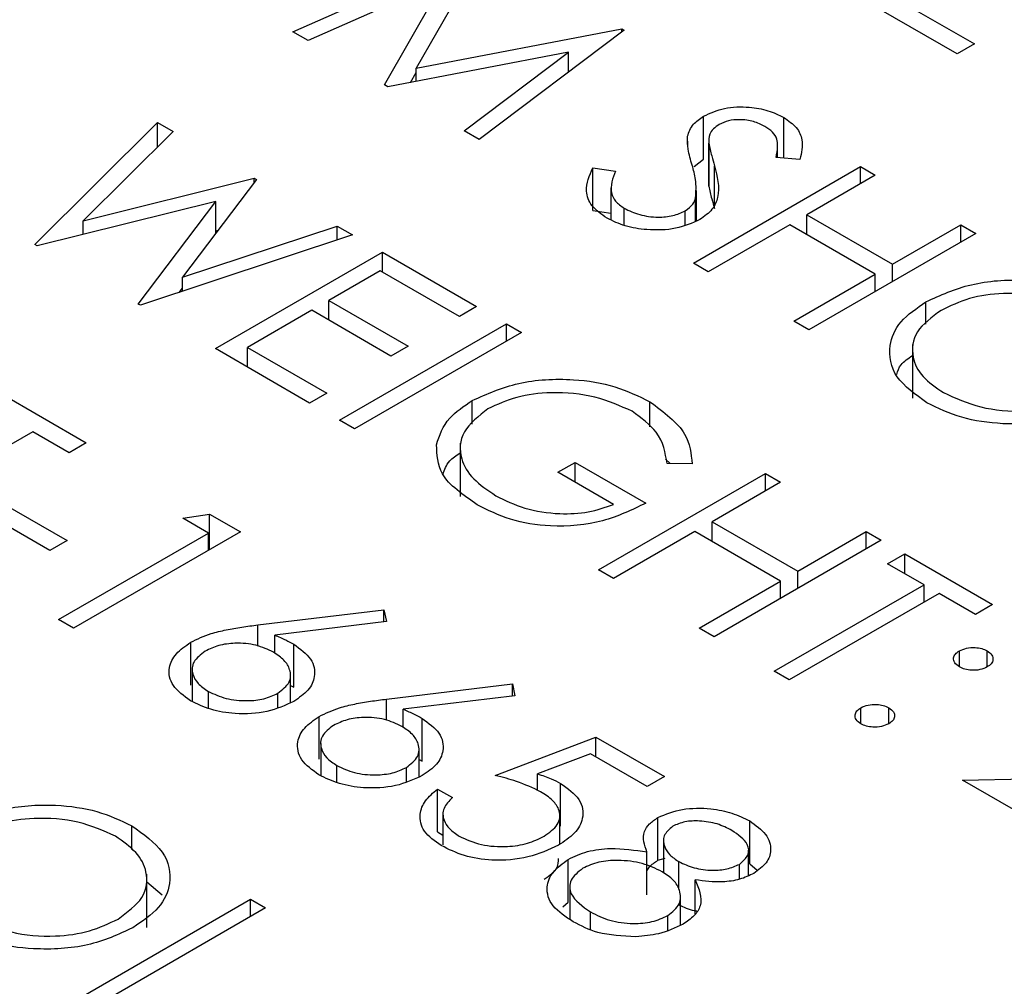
# Model space of a CAD drawing. Header units: inches. Extents: x 1880 to 2363, y -453 to -54.
# Tile 669 of 1056: x 1950.162 to 1950.537, y -148.8 to -148.432. Entities that reach past the tile are written whole.
import ezdxf

# ---------------------------------------------------------------- set-up
doc = ezdxf.new("R2010")
doc.units = ezdxf.units.IN
doc.header["$LTSCALE"] = 0.5
doc.header["$MEASUREMENT"] = 0
doc.layers.add('SID-M-S', color=105, linetype='Continuous')

msp = doc.modelspace()

# ---------------------------------------------------------------- linework, layer by layer
at = {"layer": 'SID-M-S'}
for p, q in [((1950.26581, -148.43644), (1950.33786, -148.40455)), ((1950.33867, -148.40502), (1950.31273, -148.45033)), ((1950.32354, -148.41677), (1950.27156, -148.43976)), ((1950.30071, -148.45658), (1950.32354, -148.41677)), ((1950.51895, -148.4448), (1950.48305, -148.42407)), ((1950.49528, -148.4236), (1950.52547, -148.44103)), ((1950.27156, -148.43976), (1950.26581, -148.43644)), ((1950.31273, -148.45033), (1950.39116, -148.43532)), ((1950.39198, -148.4358), (1950.3368, -148.47741)), ((1950.39116, -148.43532), (1950.39198, -148.4358)), ((1950.39116, -148.43642), (1950.39116, -148.43532)), ((1950.52547, -148.44103), (1950.51895, -148.4448)), ((1950.37076, -148.44415), (1950.30199, -148.45732)), ((1950.33106, -148.4741), (1950.37076, -148.44415)), ((1950.37076, -148.4518), (1950.37076, -148.44415)), ((1950.31059, -148.45568), (1950.31273, -148.45195)), ((1950.31273, -148.45527), (1950.31273, -148.45033)), ((1950.30199, -148.45732), (1950.30071, -148.45658)), ((1950.1675, -148.51745), (1950.21421, -148.47094)), ((1950.21421, -148.47094), (1950.22011, -148.47435)), ((1950.21421, -148.48023), (1950.21421, -148.47094)), ((1950.4223, -148.48489), (1950.4223, -148.46856)), ((1950.45283, -148.48455), (1950.45283, -148.46904)), ((1950.22011, -148.47435), (1950.1859, -148.50848)), ((1950.3368, -148.47741), (1950.33106, -148.4741)), ((1950.41617, -148.47936), (1950.41617, -148.47621)), ((1950.42425, -148.47829), (1950.42425, -148.49462)), ((1950.42425, -148.4952), (1950.42425, -148.47887)), ((1950.45051, -148.48437), (1950.45051, -148.47992)), ((1950.41871, -148.48775), (1950.4223, -148.48489)), ((1950.45902, -148.48505), (1950.44994, -148.48432)), ((1950.38008, -148.48822), (1950.38868, -148.48947)), ((1950.38008, -148.50456), (1950.38008, -148.48822)), ((1950.41839, -148.52451), (1950.48203, -148.48778)), ((1950.42647, -148.5038), (1950.42647, -148.48747)), ((1950.48203, -148.48778), (1950.48774, -148.49107)), ((1950.48203, -148.49437), (1950.48203, -148.48778)), ((1950.1859, -148.50848), (1950.25109, -148.49223)), ((1950.25192, -148.49271), (1950.22375, -148.52996)), ((1950.25109, -148.49223), (1950.25192, -148.49271)), ((1950.25109, -148.4938), (1950.25109, -148.49223)), ((1950.48774, -148.49107), (1950.46163, -148.50615)), ((1950.38701, -148.49581), (1950.38701, -148.50806)), ((1950.41961, -148.50844), (1950.41961, -148.49686)), ((1950.42433, -148.49463), (1950.42425, -148.4952)), ((1950.23637, -148.50101), (1950.16832, -148.51792)), ((1950.20684, -148.54016), (1950.23637, -148.50101)), ((1950.23637, -148.51327), (1950.23637, -148.50101)), ((1950.41927, -148.50856), (1950.41927, -148.49971)), ((1950.38008, -148.50456), (1950.38701, -148.50556)), ((1950.39205, -148.51019), (1950.39205, -148.50366)), ((1950.4153, -148.50997), (1950.4153, -148.50463)), ((1950.1859, -148.51355), (1950.1859, -148.50848)), ((1950.46163, -148.50615), (1950.49426, -148.52499)), ((1950.46163, -148.51368), (1950.46163, -148.50615)), ((1950.22375, -148.52996), (1950.28262, -148.51043)), ((1950.23637, -148.51223), (1950.23734, -148.51199)), ((1950.28262, -148.51043), (1950.28846, -148.5138)), ((1950.28262, -148.51574), (1950.28262, -148.51043)), ((1950.4551, -148.50991), (1950.4241, -148.52781)), ((1950.48774, -148.52875), (1950.4551, -148.50991)), ((1950.49426, -148.52499), (1950.52037, -148.50991)), ((1950.52037, -148.50991), (1950.52608, -148.51321)), ((1950.52037, -148.51651), (1950.52037, -148.50991)), ((1950.28846, -148.5138), (1950.20766, -148.54063)), ((1950.52608, -148.51321), (1950.46244, -148.54995)), ((1950.16832, -148.51792), (1950.1675, -148.51745)), ((1950.23624, -148.55713), (1950.29988, -148.52039)), ((1950.29988, -148.52039), (1950.33578, -148.54112)), ((1950.29988, -148.52793), (1950.29988, -148.52039)), ((1950.29906, -148.52746), (1950.27948, -148.53876)), ((1950.32925, -148.54489), (1950.29906, -148.52746)), ((1950.4241, -148.52781), (1950.41839, -148.52451)), ((1950.49426, -148.53158), (1950.49426, -148.52499)), ((1950.22375, -148.53529), (1950.22375, -148.52996)), ((1950.45673, -148.54665), (1950.48774, -148.52875)), ((1950.48774, -148.53535), (1950.48774, -148.52875)), ((1950.22252, -148.53569), (1950.22375, -148.53408)), ((1950.27948, -148.53876), (1950.30967, -148.55619)), ((1950.27948, -148.5463), (1950.27948, -148.53876)), ((1950.20766, -148.54063), (1950.20684, -148.54016)), ((1950.27295, -148.54253), (1950.24848, -148.55666)), ((1950.30314, -148.55996), (1950.27295, -148.54253)), ((1950.33578, -148.54112), (1950.32925, -148.54489)), ((1950.50704, -148.54779), (1950.50704, -148.53928)), ((1950.28356, -148.58445), (1950.3472, -148.54771)), ((1950.3472, -148.54771), (1950.35291, -148.55101)), ((1950.3472, -148.55431), (1950.3472, -148.54771)), ((1950.46244, -148.54995), (1950.45673, -148.54665)), ((1950.35291, -148.55101), (1950.28927, -148.58775)), ((1950.27214, -148.57786), (1950.23624, -148.55713)), ((1950.24848, -148.55666), (1950.27867, -148.57409)), ((1950.24848, -148.5642), (1950.24848, -148.55666)), ((1950.30967, -148.55619), (1950.30314, -148.55996)), ((1950.50191, -148.55556), (1950.50191, -148.57597)), ((1950.15363, -148.57373), (1950.18708, -148.59305)), ((1950.27867, -148.57409), (1950.27214, -148.57786)), ((1950.33417, -148.5859), (1950.33417, -148.5769)), ((1950.40183, -148.58691), (1950.40183, -148.57736)), ((1950.28927, -148.58775), (1950.28356, -148.58445)), ((1950.16668, -148.58881), (1950.10957, -148.62178)), ((1950.18055, -148.59681), (1950.16668, -148.58881)), ((1950.18708, -148.59305), (1950.18055, -148.59681)), ((1950.32956, -148.5931), (1950.32956, -148.61351)), ((1950.36678, -148.60423), (1950.37331, -148.60046)), ((1950.37331, -148.60046), (1950.40023, -148.61601)), ((1950.37331, -148.608), (1950.37331, -148.60046)), ((1950.40782, -148.59929), (1950.4096, -148.60095)), ((1950.41793, -148.60108), (1950.40839, -148.60093)), ((1950.38799, -148.61648), (1950.36678, -148.60423)), ((1950.38228, -148.64144), (1950.44592, -148.6047)), ((1950.44592, -148.6047), (1950.45163, -148.608)), ((1950.44592, -148.6113), (1950.44592, -148.6047)), ((1950.45163, -148.608), (1950.42553, -148.62307)), ((1950.15526, -148.61612), (1950.17974, -148.63025)), ((1950.17321, -148.63402), (1950.14873, -148.61989)), ((1950.2238, -148.62178), (1950.23406, -148.62017)), ((1950.23406, -148.62017), (1950.24583, -148.62696)), ((1950.23406, -148.63375), (1950.23406, -148.62017)), ((1950.23359, -148.62743), (1950.2238, -148.62178)), ((1950.42553, -148.62307), (1950.45816, -148.64191)), ((1950.42553, -148.63061), (1950.42553, -148.62307)), ((1950.17647, -148.6604), (1950.23359, -148.62743)), ((1950.24583, -148.62696), (1950.18219, -148.6637)), ((1950.23359, -148.63402), (1950.23359, -148.62743)), ((1950.419, -148.62684), (1950.38799, -148.64474)), ((1950.45163, -148.64568), (1950.419, -148.62684)), ((1950.45816, -148.64191), (1950.48427, -148.62684)), ((1950.48427, -148.62684), (1950.48998, -148.63014)), ((1950.48427, -148.63343), (1950.48427, -148.62684)), ((1950.17974, -148.63025), (1950.17321, -148.63402)), ((1950.48998, -148.63014), (1950.42634, -148.66688)), ((1950.49243, -148.63909), (1950.49896, -148.63532)), ((1950.49896, -148.63532), (1950.53241, -148.65463)), ((1950.49896, -148.64285), (1950.49896, -148.63532)), ((1950.5063, -148.64709), (1950.49243, -148.63909)), ((1950.38799, -148.64474), (1950.38228, -148.64144)), ((1950.45816, -148.64851), (1950.45816, -148.64191)), ((1950.42063, -148.66358), (1950.45163, -148.64568)), ((1950.44919, -148.68006), (1950.5063, -148.64709)), ((1950.45163, -148.65227), (1950.45163, -148.64568)), ((1950.5063, -148.65369), (1950.5063, -148.64709)), ((1950.51201, -148.65039), (1950.4549, -148.68336)), ((1950.52588, -148.6584), (1950.51201, -148.65039)), ((1950.53241, -148.65463), (1950.52588, -148.6584)), ((1950.25245, -148.66243), (1950.30049, -148.65663)), ((1950.30049, -148.65663), (1950.30143, -148.66116)), ((1950.30049, -148.66128), (1950.30049, -148.65663)), ((1950.18219, -148.6637), (1950.17647, -148.6604)), ((1950.25245, -148.67045), (1950.25245, -148.66243)), ((1950.30143, -148.66116), (1950.25891, -148.6663)), ((1950.25891, -148.67323), (1950.25891, -148.6663)), ((1950.42634, -148.66688), (1950.42063, -148.66358)), ((1950.22686, -148.68533), (1950.22686, -148.669)), ((1950.26611, -148.68608), (1950.26611, -148.66975)), ((1950.51976, -148.67842), (1950.51976, -148.67229)), ((1950.53037, -148.67842), (1950.53037, -148.67229)), ((1950.22744, -148.67927), (1950.22744, -148.69159)), ((1950.4549, -148.68336), (1950.44919, -148.68006)), ((1950.26489, -148.692), (1950.26489, -148.68162)), ((1950.30141, -148.69069), (1950.34944, -148.68489)), ((1950.34944, -148.68489), (1950.35039, -148.68942)), ((1950.34944, -148.68954), (1950.34944, -148.68489)), ((1950.23359, -148.69415), (1950.23359, -148.68772)), ((1950.26008, -148.69381), (1950.26008, -148.68844)), ((1950.26489, -148.68544), (1950.26611, -148.68608)), ((1950.30141, -148.69871), (1950.30141, -148.69069)), ((1950.35039, -148.68942), (1950.30786, -148.69456)), ((1950.30786, -148.70149), (1950.30786, -148.69456)), ((1950.48223, -148.70008), (1950.48223, -148.69396)), ((1950.49284, -148.70008), (1950.49284, -148.69396)), ((1950.27581, -148.71359), (1950.27581, -148.69726)), ((1950.31506, -148.71434), (1950.31506, -148.69801)), ((1950.27639, -148.70753), (1950.27639, -148.71985)), ((1950.34292, -148.71975), (1950.38126, -148.70514)), ((1950.38126, -148.70514), (1950.40737, -148.72022)), ((1950.38126, -148.71268), (1950.38126, -148.70514)), ((1950.31385, -148.72026), (1950.31385, -148.70988)), ((1950.31385, -148.7137), (1950.31506, -148.71434)), ((1950.3792, -148.71149), (1950.35903, -148.71917)), ((1950.40084, -148.72398), (1950.3792, -148.71149)), ((1950.28254, -148.72241), (1950.28254, -148.71598)), ((1950.30903, -148.72207), (1950.30903, -148.7167)), ((1950.35903, -148.72546), (1950.35903, -148.71917)), ((1950.40737, -148.72022), (1950.40084, -148.72398)), ((1950.52099, -148.72151), (1950.572, -148.72056)), ((1950.56423, -148.74648), (1950.52099, -148.72151)), ((1950.32089, -148.72493), (1950.3266, -148.72822)), ((1950.32089, -148.74126), (1950.32089, -148.72493)), ((1950.36776, -148.73912), (1950.36776, -148.72279)), ((1950.32295, -148.73441), (1950.32295, -148.74614)), ((1950.36748, -148.74598), (1950.36748, -148.73509)), ((1950.40491, -148.7521), (1950.40491, -148.73577)), ((1950.43989, -148.75344), (1950.43989, -148.73711)), ((1950.20442, -148.74792), (1950.20442, -148.73894)), ((1950.32089, -148.74126), (1950.32295, -148.74245)), ((1950.40705, -148.74448), (1950.40705, -148.75687)), ((1950.40072, -148.76525), (1950.40072, -148.74892)), ((1950.43941, -148.75791), (1950.43941, -148.74825)), ((1950.37072, -148.76807), (1950.37072, -148.75174)), ((1950.40491, -148.7521), (1950.40764, -148.75122)), ((1950.41288, -148.76318), (1950.41288, -148.7526)), ((1950.43595, -148.75932), (1950.43595, -148.75364)), ((1950.43989, -148.75344), (1950.44277, -148.75591)), ((1950.21017, -148.77773), (1950.21017, -148.75731)), ((1950.4191, -148.77247), (1950.4191, -148.75953)), ((1950.21017, -148.76027), (1950.21596, -148.76531)), ((1950.37132, -148.7621), (1950.37132, -148.77449)), ((1950.18606, -148.8037), (1950.2497, -148.76696)), ((1950.2497, -148.76696), (1950.25541, -148.77026)), ((1950.2497, -148.77356), (1950.2497, -148.76696)), ((1950.41346, -148.7768), (1950.41346, -148.76603)), ((1950.25541, -148.77026), (1950.1983, -148.80323)), ((1950.36871, -148.76978), (1950.37072, -148.76807)), ((1950.3792, -148.77835), (1950.3792, -148.77178)), ((1950.40866, -148.77867), (1950.40866, -148.77317))]:
    msp.add_line(p, q, dxfattribs=at)
for points, knots in [([(1950.4223, -148.46856), (1950.42484, -148.46742), (1950.4299, -148.46513), (1950.43916, -148.4648), (1950.44707, -148.46624), (1950.45091, -148.4681), (1950.45283, -148.46904)], [0, 0, 0, 0, 0.279553, 0.558798, 0.779378, 1, 1, 1, 1]), ([(1950.41617, -148.47621), (1950.4167, -148.47461), (1950.41764, -148.47175), (1950.42088, -148.46953), (1950.4223, -148.46856)], [0, 0, 0, 0, 0.5598405, 1, 1, 1, 1]), ([(1950.44567, -148.47244), (1950.44428, -148.47175), (1950.4415, -148.47037), (1950.43641, -148.46973), (1950.43164, -148.47012), (1950.4294, -148.47118), (1950.42828, -148.4717)], [0, 0, 0, 0, 0.280274, 0.559931, 0.77992, 1, 1, 1, 1]), ([(1950.45283, -148.46904), (1950.4546, -148.47028), (1950.45814, -148.47276), (1950.46053, -148.47847), (1950.45959, -148.48255), (1950.45902, -148.48505)], [0, 0, 0, 0, 0.2797499, 0.5595012, 1, 1, 1, 1]), ([(1950.42828, -148.4717), (1950.42747, -148.47226), (1950.42584, -148.47337), (1950.42429, -148.47586), (1950.42427, -148.47773), (1950.42425, -148.47887)], [0, 0, 0, 0, 0.279946, 0.559774, 1, 1, 1, 1]), ([(1950.44994, -148.48432), (1950.45021, -148.4829), (1950.45065, -148.48055), (1950.45039, -148.47726), (1950.44882, -148.47456), (1950.44672, -148.47315), (1950.44567, -148.47244)], [0, 0, 0, 0, 0.340409, 0.560482, 0.78018, 1, 1, 1, 1]), ([(1950.41794, -148.48722), (1950.41733, -148.48518), (1950.41625, -148.48153), (1950.41619, -148.47783), (1950.41617, -148.47621)], [0, 0, 0, 0, 0.560413, 1, 1, 1, 1]), ([(1950.42425, -148.47887), (1950.4246, -148.48048), (1950.42523, -148.48336), (1950.42609, -148.48621), (1950.42647, -148.48747)], [0, 0, 0, 0, 0.559906, 1, 1, 1, 1]), ([(1950.38552, -148.50743), (1950.3834, -148.50593), (1950.37917, -148.50294), (1950.37671, -148.49598), (1950.3788, -148.49117), (1950.38008, -148.48822)], [0, 0, 0, 0, 0.27988, 0.559666, 1, 1, 1, 1]), ([(1950.38868, -148.48947), (1950.38767, -148.49224), (1950.38625, -148.4961), (1950.38842, -148.50107), (1950.39084, -148.5028), (1950.39205, -148.50366)], [0, 0, 0, 0, 0.559321, 0.779782, 1, 1, 1, 1]), ([(1950.41927, -148.49971), (1950.4194, -148.49736), (1950.41965, -148.49317), (1950.41846, -148.48904), (1950.41794, -148.48722)], [0, 0, 0, 0, 0.559496, 1, 1, 1, 1]), ([(1950.42647, -148.48747), (1950.4275, -148.49148), (1950.42894, -148.49706), (1950.42602, -148.50421), (1950.42262, -148.50672), (1950.42092, -148.50798)], [0, 0, 0, 0, 0.5601154, 0.7802838, 1, 1, 1, 1]), ([(1950.42425, -148.4952), (1950.4246, -148.49681), (1950.42523, -148.49969), (1950.42609, -148.50254), (1950.42647, -148.5038)], [0, 0, 0, 0, 0.559906, 1, 1, 1, 1]), ([(1950.4153, -148.50463), (1950.41641, -148.50381), (1950.4184, -148.50234), (1950.419, -148.50051), (1950.41927, -148.49971)], [0, 0, 0, 0, 0.55899, 1, 1, 1, 1]), ([(1950.39205, -148.50366), (1950.39393, -148.50455), (1950.39769, -148.50632), (1950.40444, -148.50725), (1950.41077, -148.50667), (1950.41379, -148.50531), (1950.4153, -148.50463)], [0, 0, 0, 0, 0.280276, 0.560148, 0.780153, 1, 1, 1, 1]), ([(1950.42092, -148.50798), (1950.41796, -148.50928), (1950.41204, -148.51187), (1950.40141, -148.51214), (1950.39216, -148.51069), (1950.38774, -148.50851), (1950.38552, -148.50743)], [0, 0, 0, 0, 0.279183, 0.559085, 0.779446, 1, 1, 1, 1]), ([(1950.50704, -148.53928), (1950.51254, -148.53678), (1950.52353, -148.53179), (1950.54342, -148.53036), (1950.56108, -148.53286), (1950.56957, -148.53687), (1950.57381, -148.53888)], [0, 0, 0, 0, 0.279731, 0.559327, 0.77968, 1, 1, 1, 1]), ([(1950.56757, -148.54281), (1950.56303, -148.54079), (1950.55395, -148.53676), (1950.53767, -148.53554), (1950.52315, -148.53757), (1950.51623, -148.5409), (1950.51278, -148.54256)], [0, 0, 0, 0, 0.279627, 0.55935, 0.77963, 1, 1, 1, 1]), ([(1950.50742, -148.5778), (1950.50304, -148.57464), (1950.49426, -148.56831), (1950.49229, -148.55678), (1950.49645, -148.54657), (1950.50351, -148.54171), (1950.50704, -148.53928)], [0, 0, 0, 0, 0.279663, 0.559354, 0.779636, 1, 1, 1, 1]), ([(1950.51278, -148.54256), (1950.50925, -148.54516), (1950.5022, -148.55035), (1950.50124, -148.55978), (1950.50505, -148.568), (1950.51083, -148.57193), (1950.51372, -148.5739)], [0, 0, 0, 0, 0.279416, 0.559077, 0.779478, 1, 1, 1, 1]), ([(1950.4959, -148.56693), (1950.49629, -148.56566), (1950.49713, -148.56295), (1950.50025, -148.56086), (1950.50191, -148.55975)], [0, 0, 0, 0, 0.469148, 1, 1, 1, 1]), ([(1950.33417, -148.5769), (1950.33979, -148.57438), (1950.35101, -148.56935), (1950.37136, -148.56818), (1950.3891, -148.57111), (1950.39758, -148.57528), (1950.40183, -148.57736)], [0, 0, 0, 0, 0.27959, 0.559072, 0.779411, 1, 1, 1, 1]), ([(1950.39511, -148.58102), (1950.39059, -148.57898), (1950.38156, -148.5749), (1950.36537, -148.57339), (1950.35071, -148.57518), (1950.34366, -148.57843), (1950.34014, -148.58005)], [0, 0, 0, 0, 0.279847, 0.559555, 0.779847, 1, 1, 1, 1]), ([(1950.51372, -148.5739), (1950.51822, -148.57596), (1950.52722, -148.5801), (1950.54355, -148.58148), (1950.55813, -148.57942), (1950.56508, -148.57609), (1950.56855, -148.57442)], [0, 0, 0, 0, 0.2798297, 0.559389, 0.7796538, 1, 1, 1, 1]), ([(1950.32053, -148.59378), (1950.32166, -148.59023), (1950.32367, -148.58388), (1950.33096, -148.57904), (1950.33417, -148.5769)], [0, 0, 0, 0, 0.559317, 1, 1, 1, 1]), ([(1950.34014, -148.58005), (1950.33658, -148.58285), (1950.32946, -148.58847), (1950.32902, -148.59848), (1950.33393, -148.60697), (1950.34004, -148.6111), (1950.3431, -148.61317)], [0, 0, 0, 0, 0.2790614, 0.5585842, 0.7792365, 1, 1, 1, 1]), ([(1950.40183, -148.57736), (1950.40713, -148.58129), (1950.41662, -148.58833), (1950.41753, -148.59718), (1950.41793, -148.60108)], [0, 0, 0, 0, 0.558579, 1, 1, 1, 1]), ([(1950.57425, -148.57772), (1950.56875, -148.58025), (1950.55775, -148.58531), (1950.53774, -148.58639), (1950.52005, -148.58394), (1950.51163, -148.57985), (1950.50742, -148.5778)], [0, 0, 0, 0, 0.27963, 0.559343, 0.779597, 1, 1, 1, 1]), ([(1950.40839, -148.60093), (1950.40769, -148.5968), (1950.40645, -148.5894), (1950.39857, -148.58358), (1950.39511, -148.58102)], [0, 0, 0, 0, 0.55984, 1, 1, 1, 1]), ([(1950.33607, -148.61665), (1950.33067, -148.6129), (1950.32102, -148.60621), (1950.32068, -148.59758), (1950.32053, -148.59378)], [0, 0, 0, 0, 0.559617, 1, 1, 1, 1]), ([(1950.32304, -148.60504), (1950.32359, -148.60325), (1950.32455, -148.60017), (1950.32807, -148.59781), (1950.32956, -148.59682)], [0, 0, 0, 0, 0.57824, 1, 1, 1, 1]), ([(1950.3431, -148.61317), (1950.34663, -148.61492), (1950.35369, -148.61841), (1950.36649, -148.62034), (1950.37862, -148.61979), (1950.38487, -148.61758), (1950.38799, -148.61648)], [0, 0, 0, 0, 0.280254, 0.559912, 0.779941, 1, 1, 1, 1]), ([(1950.40023, -148.61601), (1950.39504, -148.61855), (1950.38467, -148.62364), (1950.36527, -148.62554), (1950.34814, -148.62273), (1950.3401, -148.61868), (1950.33607, -148.61665)], [0, 0, 0, 0, 0.2803512, 0.5593674, 0.7793709, 1, 1, 1, 1]), ([(1950.22686, -148.669), (1950.22936, -148.66781), (1950.23348, -148.66586), (1950.24035, -148.66423), (1950.24634, -148.66319), (1950.25042, -148.66268), (1950.25245, -148.66243)], [0, 0, 0, 0, 0.3393742, 0.5594856, 0.7797313, 1, 1, 1, 1]), ([(1950.25891, -148.6663), (1950.26032, -148.6669), (1950.26285, -148.66796), (1950.26511, -148.66921), (1950.26611, -148.66975)], [0, 0, 0, 0, 0.55991, 1, 1, 1, 1]), ([(1950.22675, -148.69131), (1950.22425, -148.68947), (1950.21924, -148.68579), (1950.21798, -148.67909), (1950.22082, -148.67325), (1950.22484, -148.67041), (1950.22686, -148.669)], [0, 0, 0, 0, 0.27967, 0.559085, 0.779558, 1, 1, 1, 1]), ([(1950.25838, -148.67283), (1950.25628, -148.67181), (1950.25207, -148.66976), (1950.24427, -148.66913), (1950.23731, -148.67004), (1950.23399, -148.67163), (1950.23234, -148.67242)], [0, 0, 0, 0, 0.280127, 0.559515, 0.779719, 1, 1, 1, 1]), ([(1950.26611, -148.66975), (1950.26858, -148.67155), (1950.27352, -148.67513), (1950.27462, -148.68166), (1950.27215, -148.68742), (1950.26814, -148.69017), (1950.26613, -148.69154)], [0, 0, 0, 0, 0.279638, 0.559326, 0.779527, 1, 1, 1, 1]), ([(1950.23234, -148.67242), (1950.23066, -148.67371), (1950.22729, -148.67628), (1950.22722, -148.68091), (1950.22933, -148.68486), (1950.23217, -148.68676), (1950.23359, -148.68772)], [0, 0, 0, 0, 0.279059, 0.5588204, 0.7793034, 1, 1, 1, 1]), ([(1950.26008, -148.68844), (1950.26178, -148.68712), (1950.26519, -148.68447), (1950.26503, -148.67974), (1950.26276, -148.67574), (1950.25984, -148.6738), (1950.25838, -148.67283)], [0, 0, 0, 0, 0.278754, 0.558605, 0.779147, 1, 1, 1, 1]), ([(1950.51976, -148.67842), (1950.51907, -148.67791), (1950.51769, -148.6769), (1950.51741, -148.67507), (1950.51808, -148.67345), (1950.5192, -148.67268), (1950.51976, -148.67229)], [0, 0, 0, 0, 0.279647, 0.559299, 0.779615, 1, 1, 1, 1]), ([(1950.51976, -148.67229), (1950.52064, -148.6719), (1950.52239, -148.67111), (1950.52556, -148.67094), (1950.52836, -148.67133), (1950.5297, -148.67197), (1950.53037, -148.67229)], [0, 0, 0, 0, 0.279585, 0.559454, 0.779697, 1, 1, 1, 1]), ([(1950.53037, -148.67229), (1950.53106, -148.6728), (1950.53245, -148.6738), (1950.53271, -148.67564), (1950.53207, -148.67726), (1950.53094, -148.67803), (1950.53037, -148.67842)], [0, 0, 0, 0, 0.279602, 0.559212, 0.779475, 1, 1, 1, 1]), ([(1950.53037, -148.67842), (1950.5295, -148.67882), (1950.52775, -148.67962), (1950.52457, -148.67977), (1950.52176, -148.67939), (1950.52043, -148.67874), (1950.51976, -148.67842)], [0, 0, 0, 0, 0.2795175, 0.5593264, 0.7795441, 1, 1, 1, 1]), ([(1950.23359, -148.68772), (1950.23574, -148.68873), (1950.24004, -148.69076), (1950.24783, -148.6915), (1950.25499, -148.69082), (1950.25838, -148.68923), (1950.26008, -148.68844)], [0, 0, 0, 0, 0.280018, 0.559853, 0.779987, 1, 1, 1, 1]), ([(1950.26613, -148.69154), (1950.26289, -148.69303), (1950.25641, -148.69601), (1950.24453, -148.6966), (1950.23424, -148.69489), (1950.22925, -148.6925), (1950.22675, -148.69131)], [0, 0, 0, 0, 0.279631, 0.55896, 0.779478, 1, 1, 1, 1]), ([(1950.27581, -148.69726), (1950.27831, -148.69607), (1950.28243, -148.69412), (1950.28931, -148.69249), (1950.29529, -148.69145), (1950.29937, -148.69094), (1950.30141, -148.69069)], [0, 0, 0, 0, 0.339374, 0.559486, 0.779731, 1, 1, 1, 1]), ([(1950.48223, -148.69396), (1950.48311, -148.69356), (1950.48486, -148.69276), (1950.48803, -148.6926), (1950.49083, -148.69299), (1950.49217, -148.69363), (1950.49284, -148.69396)], [0, 0, 0, 0, 0.279576, 0.559284, 0.779552, 1, 1, 1, 1]), ([(1950.30786, -148.69456), (1950.30927, -148.69516), (1950.3118, -148.69622), (1950.31407, -148.69747), (1950.31506, -148.69801)], [0, 0, 0, 0, 0.55991, 1, 1, 1, 1]), ([(1950.48223, -148.70008), (1950.48155, -148.69958), (1950.48018, -148.69856), (1950.47989, -148.69674), (1950.48056, -148.69512), (1950.48167, -148.69435), (1950.48223, -148.69396)], [0, 0, 0, 0, 0.279581, 0.559143, 0.779575, 1, 1, 1, 1]), ([(1950.49284, -148.69396), (1950.49353, -148.69446), (1950.49492, -148.69547), (1950.49518, -148.6973), (1950.49454, -148.69893), (1950.49341, -148.6997), (1950.49284, -148.70008)], [0, 0, 0, 0, 0.279602, 0.559212, 0.779475, 1, 1, 1, 1]), ([(1950.27571, -148.71957), (1950.2732, -148.71773), (1950.26819, -148.71405), (1950.26694, -148.70735), (1950.26977, -148.70151), (1950.2738, -148.69867), (1950.27581, -148.69726)], [0, 0, 0, 0, 0.27967, 0.559085, 0.779558, 1, 1, 1, 1]), ([(1950.30734, -148.70109), (1950.30523, -148.70007), (1950.30103, -148.69802), (1950.29323, -148.69739), (1950.28626, -148.6983), (1950.28295, -148.69989), (1950.28129, -148.70068)], [0, 0, 0, 0, 0.280127, 0.559515, 0.779719, 1, 1, 1, 1]), ([(1950.31506, -148.69801), (1950.31753, -148.69981), (1950.32247, -148.70339), (1950.32357, -148.70992), (1950.32111, -148.71568), (1950.31709, -148.71843), (1950.31509, -148.7198)], [0, 0, 0, 0, 0.279638, 0.559326, 0.779527, 1, 1, 1, 1]), ([(1950.49284, -148.70008), (1950.49196, -148.70048), (1950.49021, -148.70128), (1950.48704, -148.70143), (1950.48424, -148.70105), (1950.4829, -148.7004), (1950.48223, -148.70008)], [0, 0, 0, 0, 0.279469, 0.559358, 0.779674, 1, 1, 1, 1]), ([(1950.28129, -148.70068), (1950.27961, -148.70197), (1950.27624, -148.70455), (1950.27618, -148.70917), (1950.27829, -148.71312), (1950.28112, -148.71502), (1950.28254, -148.71598)], [0, 0, 0, 0, 0.279059, 0.5588204, 0.7793034, 1, 1, 1, 1]), ([(1950.30903, -148.7167), (1950.31073, -148.71538), (1950.31414, -148.71273), (1950.31399, -148.708), (1950.31171, -148.704), (1950.30879, -148.70206), (1950.30734, -148.70109)], [0, 0, 0, 0, 0.278754, 0.558605, 0.779147, 1, 1, 1, 1]), ([(1950.28254, -148.71598), (1950.28469, -148.71699), (1950.28899, -148.71902), (1950.29679, -148.71976), (1950.30394, -148.71908), (1950.30733, -148.71749), (1950.30903, -148.7167)], [0, 0, 0, 0, 0.280018, 0.559853, 0.779987, 1, 1, 1, 1]), ([(1950.31509, -148.7198), (1950.31184, -148.72129), (1950.30536, -148.72427), (1950.29348, -148.72486), (1950.28319, -148.72315), (1950.2782, -148.72076), (1950.27571, -148.71957)], [0, 0, 0, 0, 0.279631, 0.55896, 0.779478, 1, 1, 1, 1]), ([(1950.3602, -148.72596), (1950.35723, -148.72456), (1950.35191, -148.72207), (1950.34567, -148.72046), (1950.34292, -148.71975)], [0, 0, 0, 0, 0.559416, 1, 1, 1, 1]), ([(1950.35903, -148.71917), (1950.36079, -148.71975), (1950.36392, -148.72078), (1950.36659, -148.72217), (1950.36776, -148.72279)], [0, 0, 0, 0, 0.560064, 1, 1, 1, 1]), ([(1950.32235, -148.7465), (1950.3199, -148.74476), (1950.31501, -148.74129), (1950.31371, -148.73492), (1950.31583, -148.72929), (1950.3192, -148.72638), (1950.32089, -148.72493)], [0, 0, 0, 0, 0.279625, 0.559019, 0.77938, 1, 1, 1, 1]), ([(1950.3615, -148.74293), (1950.36347, -148.74152), (1950.3674, -148.73871), (1950.36789, -148.73348), (1950.36507, -148.72911), (1950.36183, -148.72701), (1950.3602, -148.72596)], [0, 0, 0, 0, 0.279539, 0.558617, 0.779047, 1, 1, 1, 1]), ([(1950.36776, -148.72279), (1950.37048, -148.72473), (1950.37592, -148.72861), (1950.37688, -148.73578), (1950.37364, -148.74195), (1950.3692, -148.74489), (1950.36697, -148.74636)], [0, 0, 0, 0, 0.279688, 0.559025, 0.779292, 1, 1, 1, 1]), ([(1950.3266, -148.72822), (1950.32529, -148.72955), (1950.32269, -148.73219), (1950.32294, -148.73653), (1950.32524, -148.7402), (1950.32789, -148.74201), (1950.32921, -148.74292)], [0, 0, 0, 0, 0.28005, 0.559166, 0.779583, 1, 1, 1, 1]), ([(1950.13764, -148.73934), (1950.14314, -148.73684), (1950.15413, -148.73185), (1950.17403, -148.73042), (1950.19169, -148.73292), (1950.20018, -148.73693), (1950.20442, -148.73894)], [0, 0, 0, 0, 0.279731, 0.559327, 0.77968, 1, 1, 1, 1]), ([(1950.40491, -148.73577), (1950.40791, -148.73456), (1950.41392, -148.73213), (1950.42446, -148.73211), (1950.43336, -148.73389), (1950.43771, -148.73604), (1950.43989, -148.73711)], [0, 0, 0, 0, 0.278806, 0.558457, 0.77916, 1, 1, 1, 1]), ([(1950.19817, -148.74287), (1950.19363, -148.74085), (1950.18455, -148.73681), (1950.16827, -148.7356), (1950.15375, -148.73763), (1950.14684, -148.74096), (1950.14338, -148.74262)], [0, 0, 0, 0, 0.279627, 0.55935, 0.77963, 1, 1, 1, 1]), ([(1950.40072, -148.74892), (1950.3998, -148.74629), (1950.39851, -148.74263), (1950.40144, -148.73814), (1950.40376, -148.73656), (1950.40491, -148.73577)], [0, 0, 0, 0, 0.557752, 0.778932, 1, 1, 1, 1]), ([(1950.43305, -148.74069), (1950.43126, -148.73979), (1950.4277, -148.73799), (1950.42125, -148.73698), (1950.41501, -148.73715), (1950.41202, -148.73846), (1950.41053, -148.73912)], [0, 0, 0, 0, 0.2806507, 0.5605655, 0.7806204, 1, 1, 1, 1]), ([(1950.43989, -148.73711), (1950.44215, -148.73873), (1950.44667, -148.74198), (1950.44842, -148.74784), (1950.44669, -148.75319), (1950.4432, -148.75578), (1950.44145, -148.75707)], [0, 0, 0, 0, 0.2799289, 0.5596229, 0.7799456, 1, 1, 1, 1]), ([(1950.20442, -148.73894), (1950.20888, -148.74212), (1950.21781, -148.74848), (1950.21993, -148.76013), (1950.21561, -148.77044), (1950.20844, -148.77533), (1950.20485, -148.77778)], [0, 0, 0, 0, 0.279767, 0.559358, 0.779571, 1, 1, 1, 1]), ([(1950.41053, -148.73912), (1950.4092, -148.74029), (1950.40653, -148.74266), (1950.40711, -148.74669), (1950.40914, -148.7501), (1950.41163, -148.75177), (1950.41288, -148.7526)], [0, 0, 0, 0, 0.277721, 0.558224, 0.779072, 1, 1, 1, 1]), ([(1950.43595, -148.75364), (1950.43725, -148.7525), (1950.43985, -148.75021), (1950.43939, -148.74507), (1950.43545, -148.74235), (1950.43305, -148.74069)], [0, 0, 0, 0, 0.278971, 0.559919, 1, 1, 1, 1]), ([(1950.19915, -148.77448), (1950.20271, -148.77186), (1950.20981, -148.76663), (1950.21083, -148.75711), (1950.20672, -148.74889), (1950.20102, -148.74487), (1950.19817, -148.74287)], [0, 0, 0, 0, 0.279468, 0.55887, 0.779516, 1, 1, 1, 1]), ([(1950.32921, -148.74292), (1950.33188, -148.74414), (1950.33721, -148.74657), (1950.34687, -148.74712), (1950.35543, -148.74592), (1950.35948, -148.74392), (1950.3615, -148.74293)], [0, 0, 0, 0, 0.279617, 0.559357, 0.779559, 1, 1, 1, 1]), ([(1950.36697, -148.74636), (1950.3633, -148.74806), (1950.35596, -148.75143), (1950.34256, -148.75257), (1950.33074, -148.75066), (1950.32515, -148.74789), (1950.32235, -148.7465)], [0, 0, 0, 0, 0.279864, 0.559271, 0.779424, 1, 1, 1, 1]), ([(1950.37072, -148.75174), (1950.37306, -148.75063), (1950.37773, -148.74842), (1950.3886, -148.74708), (1950.39612, -148.74822), (1950.40072, -148.74892)], [0, 0, 0, 0, 0.279987, 0.559901, 1, 1, 1, 1]), ([(1950.3615, -148.75926), (1950.36361, -148.75786), (1950.36706, -148.75556), (1950.36699, -148.75256), (1950.36697, -148.75139)], [0, 0, 0, 0, 0.608372, 1, 1, 1, 1]), ([(1950.37261, -148.77551), (1950.36972, -148.77362), (1950.36396, -148.76985), (1950.36195, -148.76273), (1950.36436, -148.75636), (1950.3686, -148.75328), (1950.37072, -148.75174)], [0, 0, 0, 0, 0.280545, 0.559269, 0.779816, 1, 1, 1, 1]), ([(1950.40649, -148.75645), (1950.40407, -148.75527), (1950.39922, -148.75291), (1950.39039, -148.75192), (1950.38215, -148.75248), (1950.37821, -148.75426), (1950.37624, -148.75514)], [0, 0, 0, 0, 0.280283, 0.560138, 0.780298, 1, 1, 1, 1]), ([(1950.40072, -148.75606), (1950.40101, -148.75555), (1950.40186, -148.75406), (1950.4037, -148.75288), (1950.40491, -148.7521)], [0, 0, 0, 0, 0.339295, 1, 1, 1, 1]), ([(1950.41288, -148.7526), (1950.41475, -148.75347), (1950.41848, -148.75521), (1950.42515, -148.75608), (1950.43138, -148.75557), (1950.43443, -148.75428), (1950.43595, -148.75364)], [0, 0, 0, 0, 0.280237, 0.560145, 0.780435, 1, 1, 1, 1]), ([(1950.37624, -148.75514), (1950.37448, -148.75658), (1950.37094, -148.75945), (1950.37122, -148.76608), (1950.37617, -148.76962), (1950.3792, -148.77178)], [0, 0, 0, 0, 0.279833, 0.560198, 1, 1, 1, 1]), ([(1950.40866, -148.77317), (1950.4104, -148.77173), (1950.41389, -148.76885), (1950.41357, -148.76382), (1950.41116, -148.75955), (1950.40805, -148.75748), (1950.40649, -148.75645)], [0, 0, 0, 0, 0.278303, 0.558509, 0.779146, 1, 1, 1, 1]), ([(1950.4191, -148.75953), (1950.42052, -148.76287), (1950.4225, -148.76754), (1950.41899, -148.77337), (1950.41599, -148.77539), (1950.41449, -148.7764)], [0, 0, 0, 0, 0.558271, 0.779089, 1, 1, 1, 1]), ([(1950.44145, -148.75707), (1950.43972, -148.7579), (1950.43626, -148.75957), (1950.42823, -148.76072), (1950.42256, -148.75998), (1950.4191, -148.75953)], [0, 0, 0, 0, 0.280159, 0.560243, 1, 1, 1, 1]), ([(1950.41288, -148.76893), (1950.41468, -148.76991), (1950.41674, -148.77104), (1950.41942, -148.77136), (1950.41976, -148.7714)], [0, 0, 0, 0, 0.871957, 1, 1, 1, 1]), ([(1950.14432, -148.77396), (1950.14883, -148.77602), (1950.15783, -148.78016), (1950.17416, -148.78154), (1950.18874, -148.77948), (1950.19568, -148.77615), (1950.19915, -148.77448)], [0, 0, 0, 0, 0.27983, 0.559389, 0.779654, 1, 1, 1, 1]), ([(1950.3792, -148.77178), (1950.38154, -148.77296), (1950.38622, -148.77531), (1950.39484, -148.77643), (1950.4029, -148.77578), (1950.40674, -148.77404), (1950.40866, -148.77317)], [0, 0, 0, 0, 0.280602, 0.559962, 0.78018, 1, 1, 1, 1]), ([(1950.20485, -148.77778), (1950.19935, -148.78031), (1950.18836, -148.78537), (1950.16835, -148.78645), (1950.15065, -148.784), (1950.14224, -148.7799), (1950.13803, -148.77786)], [0, 0, 0, 0, 0.2796304, 0.5593429, 0.7795972, 1, 1, 1, 1]), ([(1950.39648, -148.78123), (1950.39141, -148.78099), (1950.38231, -148.78056), (1950.37558, -148.77706), (1950.37261, -148.77551)], [0, 0, 0, 0, 0.557758, 1, 1, 1, 1]), ([(1950.41449, -148.7764), (1950.41152, -148.77781), (1950.40622, -148.78035), (1950.39946, -148.78096), (1950.39648, -148.78123)], [0, 0, 0, 0, 0.559346, 1, 1, 1, 1])]:
    msp.add_open_spline(points, degree=3, knots=knots, dxfattribs=at)

doc.saveas('drawing.dxf')
